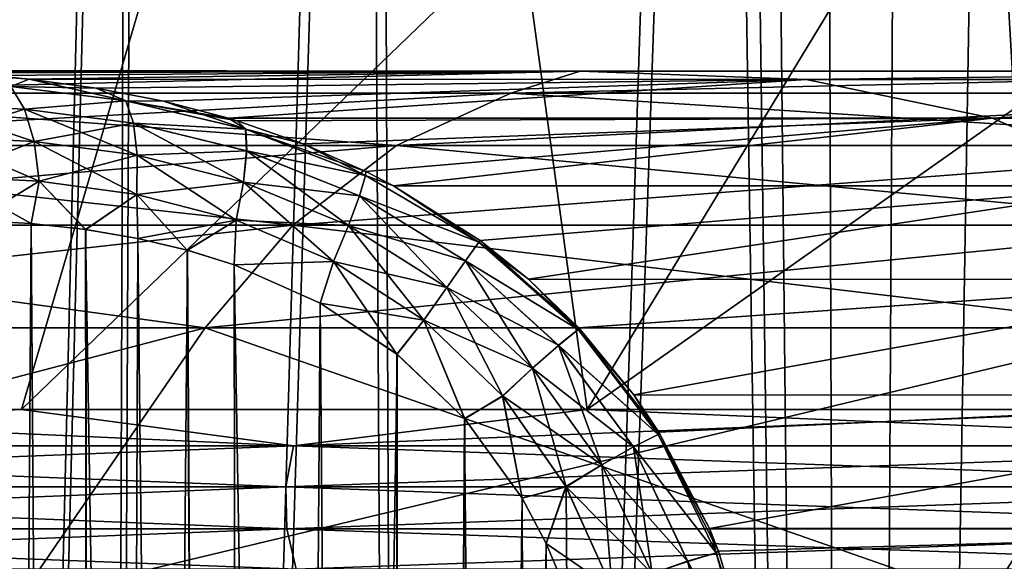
# Model space of a CAD drawing. Header units: metres. Extents: x -24 to 24, y -69 to 184.
# Tile 653 of 896: x -17.365 to -16.061, y 146.323 to 147.041. Entities that reach past the tile are written whole.
import ezdxf

# ---------------------------------------------------------------- set-up
doc = ezdxf.new("R2010")
doc.units = ezdxf.units.M
for name, color, linetype in [('604', 7, 'CONTINUOUS'), ('608', 7, 'CONTINUOUS'), ('612', 7, 'CONTINUOUS'), ('614', 7, 'CONTINUOUS'), ('619', 7, 'CONTINUOUS'), ('626', 7, 'CONTINUOUS'), ('628', 7, 'CONTINUOUS'), ('639', 7, 'CONTINUOUS'), ('640', 7, 'CONTINUOUS'), ('650', 7, 'CONTINUOUS'), ('699', 7, 'CONTINUOUS')]:
    doc.layers.add(name, color=color, linetype=linetype)

msp = doc.modelspace()

# ---------------------------------------------------------------- linework, layer by layer
at = {"layer": '604'}
for points in [[(-18.503857, 146.270871, 11.457103), (-17.119646, 146.632476, 12.928157), (-17.367795, 146.270871, 13.11555)], [(-18.239476, 146.632476, 11.293406), (-17.119646, 146.632476, 12.928157), (-18.503857, 146.270871, 11.457103)], [(-17.119646, 146.632476, -12.928157), (-18.239476, 146.632476, -11.293406), (-17.367795, 146.270871, -13.11555)], [(-16.083557, 146.270871, -14.662099), (-17.119646, 146.632476, -12.928157), (-17.367795, 146.270871, -13.11555)], [(-17.367795, 146.270871, 13.11555), (-15.853757, 146.632476, 14.452609), (-16.083557, 146.270871, 14.662099)], [(-17.119646, 146.632476, 12.928157), (-15.853757, 146.632476, 14.452609), (-17.367795, 146.270871, 13.11555)], [(-15.853757, 146.632476, -14.452609), (-17.119646, 146.632476, -12.928157), (-16.083557, 146.270871, -14.662099)], [(-14.662099, 146.270871, -16.083557), (-15.853757, 146.632476, -14.452609), (-16.083557, 146.270871, -14.662099)], [(-16.083557, 146.270871, 14.662099), (-14.452609, 146.632476, 15.853757), (-14.662099, 146.270871, 16.083557)], [(-15.853757, 146.632476, 14.452609), (-14.452609, 146.632476, 15.853757), (-16.083557, 146.270871, 14.662099)]]:
    msp.add_3dface(points, dxfattribs=at)
at = {"layer": '608'}
for points in [[(-18.74941, 146.524362, -14.158897), (-16.852308, 148.267022, -14.140765), (-18.075497, 146.524362, -15.009702)], [(-18.020628, 148.267022, -12.61818), (-16.852308, 148.267022, -14.140765), (-18.74941, 146.524362, -14.158897)], [(-18.075497, 146.524362, -15.009702), (-16.852308, 148.267022, -14.140765), (-17.36301, 146.524362, -15.828475)], [(-17.36301, 146.524362, 15.828475), (-16.852308, 148.267022, 14.140765), (-18.075497, 146.524362, 15.009702)], [(-16.852308, 148.267022, 14.140765), (-18.020628, 148.267022, 12.61818), (-18.075497, 146.524362, 15.009702)], [(-17.36301, 146.524362, -15.828475), (-15.555731, 148.267022, -15.555731), (-16.61347, 146.524362, -16.61347)], [(-16.852308, 148.267022, -14.140765), (-15.555731, 148.267022, -15.555731), (-17.36301, 146.524362, -15.828475)], [(-16.61347, 146.524362, 16.61347), (-16.852308, 148.267022, 14.140765), (-17.36301, 146.524362, 15.828475)], [(-15.555731, 148.267022, 15.555731), (-16.852308, 148.267022, 14.140765), (-16.61347, 146.524362, 16.61347)], [(-16.61347, 146.524362, -16.61347), (-14.140765, 148.267022, -16.852308), (-15.828475, 146.524362, -17.36301)], [(-15.555731, 148.267022, -15.555731), (-14.140765, 148.267022, -16.852308), (-16.61347, 146.524362, -16.61347)], [(-15.828475, 146.524362, 17.36301), (-15.555731, 148.267022, 15.555731), (-16.61347, 146.524362, 16.61347)]]:
    msp.add_3dface(points, dxfattribs=at)
at = {"layer": '612'}
for points in [[(-17.36301, 146.524362, -15.828475), (-17.002506, 146.47619, -16.25606), (-18.391241, 146.47619, -14.666525)], [(-18.075497, 146.524362, -15.009702), (-17.36301, 146.524362, -15.828475), (-18.391241, 146.47619, -14.666525)], [(-18.075497, 146.524362, 15.009702), (-18.391241, 146.47619, 14.666525), (-17.002506, 146.47619, 16.25606)], [(-17.36301, 146.524362, 15.828475), (-18.075497, 146.524362, 15.009702), (-17.002506, 146.47619, 16.25606)], [(-17.36301, 146.524362, -15.828475), (-16.61347, 146.524362, -16.61347), (-17.002506, 146.47619, -16.25606)], [(-16.61347, 146.524362, 16.61347), (-17.36301, 146.524362, 15.828475), (-17.002506, 146.47619, 16.25606)], [(-15.828475, 146.524362, -17.36301), (-15.476877, 146.47619, -17.714711), (-17.002506, 146.47619, -16.25606)], [(-16.61347, 146.524362, -16.61347), (-15.828475, 146.524362, -17.36301), (-17.002506, 146.47619, -16.25606)], [(-16.61347, 146.524362, 16.61347), (-17.002506, 146.47619, 16.25606), (-15.476877, 146.47619, 17.714711)], [(-15.828475, 146.524362, 17.36301), (-16.61347, 146.524362, 16.61347), (-15.476877, 146.47619, 17.714711)], [(-18.402081, 146.422018, 14.67517), (-17.012528, 146.422018, 16.265642), (-18.391241, 146.47619, 14.666525)], [(-17.002506, 146.47619, -16.25606), (-18.402081, 146.422018, -14.67517), (-18.391241, 146.47619, -14.666525)], [(-17.012528, 146.422018, -16.265642), (-18.402081, 146.422018, -14.67517), (-17.002506, 146.47619, -16.25606)], [(-18.391241, 146.47619, 14.666525), (-17.012528, 146.422018, 16.265642), (-17.002506, 146.47619, 16.25606)], [(-17.012528, 146.422018, 16.265642), (-15.486, 146.422018, 17.725153), (-17.002506, 146.47619, 16.25606)], [(-15.476877, 146.47619, -17.714711), (-17.012528, 146.422018, -16.265642), (-17.002506, 146.47619, -16.25606)], [(-15.486, 146.422018, -17.725153), (-17.012528, 146.422018, -16.265642), (-15.476877, 146.47619, -17.714711)], [(-17.002506, 146.47619, 16.25606), (-15.486, 146.422018, 17.725153), (-15.476877, 146.47619, 17.714711)], [(-18.402081, 146.422018, 14.67517), (-17.011318, 146.366124, 16.264485), (-17.012528, 146.422018, 16.265642)], [(-18.400772, 146.366124, 14.674126), (-17.011318, 146.366124, 16.264485), (-18.402081, 146.422018, 14.67517)], [(-17.012528, 146.422018, -16.265642), (-18.400772, 146.366124, -14.674126), (-18.402081, 146.422018, -14.67517)], [(-17.011318, 146.366124, -16.264485), (-18.400772, 146.366124, -14.674126), (-17.012528, 146.422018, -16.265642)], [(-17.012528, 146.422018, 16.265642), (-15.484898, 146.366124, 17.723892), (-15.486, 146.422018, 17.725153)], [(-17.011318, 146.366124, 16.264485), (-15.484898, 146.366124, 17.723892), (-17.012528, 146.422018, 16.265642)], [(-15.486, 146.422018, -17.725153), (-17.011318, 146.366124, -16.264485), (-17.012528, 146.422018, -16.265642)], [(-15.484898, 146.366124, -17.723892), (-17.011318, 146.366124, -16.264485), (-15.486, 146.422018, -17.725153)], [(-18.400772, 146.366124, 14.674126), (-16.99897, 146.312879, 16.25268), (-17.011318, 146.366124, 16.264485)], [(-18.387417, 146.312879, 14.663475), (-16.99897, 146.312879, 16.25268), (-18.400772, 146.366124, 14.674126)], [(-17.011318, 146.366124, -16.264485), (-18.387417, 146.312879, -14.663475), (-18.400772, 146.366124, -14.674126)], [(-16.99897, 146.312879, -16.25268), (-18.387417, 146.312879, -14.663475), (-17.011318, 146.366124, -16.264485)], [(-17.011318, 146.366124, 16.264485), (-15.473659, 146.312879, 17.711027), (-15.484898, 146.366124, 17.723892)], [(-16.99897, 146.312879, 16.25268), (-15.473659, 146.312879, 17.711027), (-17.011318, 146.366124, 16.264485)], [(-15.484898, 146.366124, -17.723892), (-16.99897, 146.312879, -16.25268), (-17.011318, 146.366124, -16.264485)], [(-15.473659, 146.312879, -17.711027), (-16.99897, 146.312879, -16.25268), (-15.484898, 146.366124, -17.723892)]]:
    msp.add_3dface(points, dxfattribs=at)
at = {"layer": '614'}
for points in [[(-16.714707, 146.943591, -12.622361), (-16.622642, 146.973102, -12.41242), (-17.80805, 146.943591, -11.026277)], [(-16.622642, 146.973102, -12.41242), (-17.673889, 146.973033, -10.866269), (-17.80805, 146.943591, -11.026277)], [(-17.80805, 146.943591, 11.026277), (-16.622638, 146.973102, 12.412426), (-16.714707, 146.943591, 12.622361)], [(-17.673901, 146.973033, 10.86626), (-16.622638, 146.973102, 12.412426), (-17.80805, 146.943591, 11.026277)], [(-17.673901, 146.973033, 10.86626), (-17.655044, 146.973468, 10.877113), (-16.622638, 146.973102, 12.412426)], [(-17.673889, 146.973033, -10.866269), (-16.622642, 146.973102, -12.41242), (-17.655055, 146.973468, -10.877109)], [(-17.655055, 146.973468, -10.877109), (-16.622642, 146.973102, -12.41242), (-17.559138, 146.973961, -10.925981)], [(-17.655044, 146.973468, 10.877113), (-17.559201, 146.973962, 10.925954), (-16.622638, 146.973102, 12.412426)], [(-17.559201, 146.973962, 10.925954), (-17.460753, 146.970848, 10.966347), (-16.622638, 146.973102, 12.412426)], [(-17.559138, 146.973961, -10.925981), (-16.622642, 146.973102, -12.41242), (-17.46064, 146.970842, -10.966389)], [(-17.460753, 146.970848, 10.966347), (-17.352651, 146.962192, 11.00081), (-16.622638, 146.973102, 12.412426)], [(-17.46064, 146.970842, -10.966389), (-16.622642, 146.973102, -12.41242), (-17.403779, 146.967038, -10.98573)], [(-17.403779, 146.967038, -10.98573), (-16.622642, 146.973102, -12.41242), (-17.352644, 146.962191, -11.000813)], [(-17.352651, 146.962192, 11.00081), (-16.323097, 146.961911, 12.474585), (-16.622638, 146.973102, 12.412426)], [(-17.352644, 146.962191, -11.000813), (-16.622642, 146.973102, -12.41242), (-16.3231, 146.961911, -12.474582)], [(-15.47876, 146.943591, -14.110755), (-15.437316, 146.973102, -13.858921), (-16.714707, 146.943591, -12.622361)], [(-15.437316, 146.973102, -13.858921), (-16.622642, 146.973102, -12.41242), (-16.714707, 146.943591, -12.622361)], [(-16.714707, 146.943591, 12.622361), (-15.437304, 146.973102, 13.858934), (-15.47876, 146.943591, 14.110755)], [(-16.622638, 146.973102, 12.412426), (-15.437304, 146.973102, 13.858934), (-16.714707, 146.943591, 12.622361)], [(-16.622642, 146.973102, -12.41242), (-15.437316, 146.973102, -13.858921), (-16.3231, 146.961911, -12.474582)], [(-16.622638, 146.973102, 12.412426), (-16.323097, 146.961911, 12.474585), (-15.437304, 146.973102, 13.858934)], [(-16.3231, 146.961911, -12.474582), (-15.437316, 146.973102, -13.858921), (-15.167742, 146.961911, -13.856348)], [(-16.323097, 146.961911, 12.474585), (-15.16774, 146.961911, 13.856351), (-15.437304, 146.973102, 13.858934)], [(-17.403781, 146.967038, 10.98573), (-17.352651, 146.962192, 11.00081), (-17.460753, 146.970848, 10.966347)], [(-17.352651, 146.962192, 11.00081), (-17.264137, 146.950232, 11.022144), (-16.323097, 146.961911, 12.474585)], [(-17.352644, 146.962191, -11.000813), (-16.3231, 146.961911, -12.474582), (-17.263982, 146.950207, -11.022175)], [(-17.264137, 146.950232, 11.022144), (-17.174977, 146.93298, 11.037889), (-16.323097, 146.961911, 12.474585)], [(-17.263982, 146.950207, -11.022175), (-16.3231, 146.961911, -12.474582), (-17.174899, 146.932963, -11.037902)], [(-17.174977, 146.93298, 11.037889), (-17.088822, 146.910554, 11.047976), (-16.323097, 146.961911, 12.474585)], [(-17.174899, 146.932963, -11.037902), (-16.3231, 146.961911, -12.474582), (-17.088824, 146.910554, -11.047975)], [(-17.088824, 146.910554, -11.047975), (-16.3231, 146.961911, -12.474582), (-16.07631, 146.910474, -12.475142)], [(-17.088822, 146.910554, 11.047976), (-16.076301, 146.910474, 12.475154), (-16.323097, 146.961911, 12.474585)], [(-16.3231, 146.961911, -12.474582), (-15.167742, 146.961911, -13.856348), (-16.07631, 146.910474, -12.475142)], [(-16.323097, 146.961911, 12.474585), (-16.076301, 146.910474, 12.475154), (-15.16774, 146.961911, 13.856351)], [(-16.07631, 146.910474, -12.475142), (-15.167742, 146.961911, -13.856348), (-14.944549, 146.910474, -13.81077)], [(-16.076301, 146.910474, 12.475154), (-14.944537, 146.910474, 13.810783), (-15.16774, 146.961911, 13.856351)], [(-17.969327, 146.874581, 11.126136), (-16.714707, 146.943591, 12.622361), (-16.866083, 146.874581, 12.736674)], [(-17.80805, 146.943591, 11.026277), (-16.714707, 146.943591, 12.622361), (-17.969327, 146.874581, 11.126136)], [(-16.866083, 146.874581, -12.736674), (-17.80805, 146.943591, -11.026277), (-17.969327, 146.874581, -11.126136)], [(-16.714707, 146.943591, -12.622361), (-17.80805, 146.943591, -11.026277), (-16.866083, 146.874581, -12.736674)], [(-16.866083, 146.874581, 12.736674), (-15.47876, 146.943591, 14.110755), (-15.618943, 146.874581, 14.238548)], [(-16.714707, 146.943591, 12.622361), (-15.47876, 146.943591, 14.110755), (-16.866083, 146.874581, 12.736674)], [(-15.618943, 146.874581, -14.238548), (-16.714707, 146.943591, -12.622361), (-16.866083, 146.874581, -12.736674)], [(-15.47876, 146.943591, -14.110755), (-16.714707, 146.943591, -12.622361), (-15.618943, 146.874581, -14.238548)], [(-17.088824, 146.910554, -11.047975), (-16.07631, 146.910474, -12.475142), (-17.077258, 146.907063, -11.048959)], [(-17.088822, 146.910554, 11.047976), (-17.077416, 146.907112, 11.048945), (-16.076301, 146.910474, 12.475154)], [(-17.077416, 146.907112, 11.048945), (-16.989857, 146.876574, 11.053677), (-16.076301, 146.910474, 12.475154)], [(-17.077258, 146.907063, -11.048959), (-16.07631, 146.910474, -12.475142), (-16.989707, 146.876514, -11.053678)], [(-16.989857, 146.876574, 11.053677), (-16.906754, 146.839956, 11.053813), (-16.076301, 146.910474, 12.475154)], [(-16.989707, 146.876514, -11.053678), (-16.07631, 146.910474, -12.475142), (-16.906623, 146.839893, -11.053814)], [(-16.906754, 146.839956, 11.053813), (-16.870235, 146.821134, 11.052566), (-16.076301, 146.910474, 12.475154)], [(-16.906623, 146.839893, -11.053814), (-16.07631, 146.910474, -12.475142), (-16.870229, 146.82113, -11.052565)], [(-16.870235, 146.821134, 11.052566), (-15.87225, 146.820886, 12.442659), (-16.076301, 146.910474, 12.475154)], [(-16.870229, 146.82113, -11.052565), (-16.07631, 146.910474, -12.475142), (-15.872244, 146.820886, -12.442667)], [(-16.07631, 146.910474, -12.475142), (-14.944549, 146.910474, -13.81077), (-15.872244, 146.820886, -12.442667)], [(-16.076301, 146.910474, 12.475154), (-15.87225, 146.820886, 12.442659), (-14.944537, 146.910474, 13.810783)], [(-18.115536, 146.768882, 11.216665), (-16.866083, 146.874581, 12.736674), (-17.003315, 146.768882, 12.840307)], [(-17.969327, 146.874581, 11.126136), (-16.866083, 146.874581, 12.736674), (-18.115536, 146.768882, 11.216665)], [(-17.003315, 146.768882, -12.840307), (-17.969327, 146.874581, -11.126136), (-18.115536, 146.768882, -11.216665)], [(-16.866083, 146.874581, -12.736674), (-17.969327, 146.874581, -11.126136), (-17.003315, 146.768882, -12.840307)], [(-17.003315, 146.768882, 12.840307), (-15.618943, 146.874581, 14.238548), (-15.746027, 146.768882, 14.354401)], [(-16.866083, 146.874581, 12.736674), (-15.618943, 146.874581, 14.238548), (-17.003315, 146.768882, 12.840307)], [(-15.746027, 146.768882, -14.354401), (-16.866083, 146.874581, -12.736674), (-17.003315, 146.768882, -12.840307)], [(-15.618943, 146.874581, -14.238548), (-16.866083, 146.874581, -12.736674), (-15.746027, 146.768882, -14.354401)], [(-16.870235, 146.821134, 11.052566), (-16.755082, 146.748439, 11.043495), (-15.87225, 146.820886, 12.442659)], [(-16.870229, 146.82113, -11.052565), (-15.872244, 146.820886, -12.442667), (-16.755002, 146.74838, -11.043486)], [(-16.755082, 146.748439, 11.043495), (-16.691223, 146.697262, 11.035136), (-15.87225, 146.820886, 12.442659)], [(-16.755002, 146.74838, -11.043486), (-15.872244, 146.820886, -12.442667), (-16.691219, 146.697259, -11.035136)], [(-16.691223, 146.697262, 11.035136), (-15.704878, 146.696797, 12.397923), (-15.87225, 146.820886, 12.442659)], [(-16.691219, 146.697259, -11.035136), (-15.872244, 146.820886, -12.442667), (-15.704877, 146.696797, -12.397924)], [(-18.239476, 146.632476, -11.293406), (-17.119646, 146.632476, -12.928157), (-18.115536, 146.768882, -11.216665)], [(-18.239476, 146.632476, 11.293406), (-18.115536, 146.768882, 11.216665), (-17.003315, 146.768882, 12.840307)], [(-17.119646, 146.632476, 12.928157), (-18.239476, 146.632476, 11.293406), (-17.003315, 146.768882, 12.840307)], [(-17.119646, 146.632476, -12.928157), (-17.003315, 146.768882, -12.840307), (-18.115536, 146.768882, -11.216665)], [(-17.119646, 146.632476, -12.928157), (-15.853757, 146.632476, -14.452609), (-17.003315, 146.768882, -12.840307)], [(-17.119646, 146.632476, 12.928157), (-17.003315, 146.768882, 12.840307), (-15.746027, 146.768882, 14.354401)], [(-15.853757, 146.632476, 14.452609), (-17.119646, 146.632476, 12.928157), (-15.746027, 146.768882, 14.354401)], [(-15.853757, 146.632476, -14.452609), (-15.746027, 146.768882, -14.354401), (-17.003315, 146.768882, -12.840307)], [(-16.691223, 146.697262, 11.035136), (-16.624661, 146.632824, 11.023907), (-15.704878, 146.696797, 12.397923)], [(-16.691219, 146.697259, -11.035136), (-15.704877, 146.696797, -12.397924), (-16.624651, 146.632812, -11.023902)], [(-16.624661, 146.632824, 11.023907), (-16.551428, 146.543736, 11.008543), (-15.704878, 146.696797, 12.397923)], [(-16.624651, 146.632812, -11.023902), (-15.704877, 146.696797, -12.397924), (-16.551424, 146.543731, -11.008542)], [(-16.551428, 146.543736, 11.008543), (-15.469957, 146.543265, 12.482197), (-15.704878, 146.696797, 12.397923)], [(-16.551424, 146.543731, -11.008542), (-15.704877, 146.696797, -12.397924), (-15.469957, 146.543265, -12.482197)], [(-16.551428, 146.543736, 11.008543), (-16.518272, 146.494471, 11.000534), (-15.469957, 146.543265, 12.482197)], [(-16.551424, 146.543731, -11.008542), (-15.469957, 146.543265, -12.482197), (-16.518292, 146.494504, -11.000539)], [(-16.518292, 146.494504, -11.000539), (-15.469957, 146.543265, -12.482197), (-16.451451, 146.366805, -10.982291)], [(-16.518272, 146.494471, 11.000534), (-16.451443, 146.366787, 10.982288), (-15.469957, 146.543265, 12.482197)], [(-16.451451, 146.366805, -10.982291), (-15.469957, 146.543265, -12.482197), (-15.376844, 146.366544, -12.442235)], [(-16.451443, 146.366787, 10.982288), (-15.376845, 146.366544, 12.442233), (-15.469957, 146.543265, 12.482197)], [(-16.451451, 146.366805, -10.982291), (-15.376844, 146.366544, -12.442235), (-16.439171, 146.336762, -10.978614)], [(-16.451443, 146.366787, 10.982288), (-16.439138, 146.336678, 10.978604), (-15.376845, 146.366544, 12.442233)], [(-16.439171, 146.336762, -10.978614), (-15.376844, 146.366544, -12.442235), (-16.391793, 146.173857, -10.963269)], [(-16.439138, 146.336678, 10.978604), (-16.391794, 146.173866, 10.963271), (-15.376845, 146.366544, 12.442233)], [(-16.391794, 146.173866, 10.963271), (-15.321114, 146.173834, 12.415612), (-15.376845, 146.366544, 12.442233)], [(-16.391793, 146.173857, -10.963269), (-15.376844, 146.366544, -12.442235), (-15.321113, 146.173834, -12.415614)]]:
    msp.add_3dface(points, dxfattribs=at)
at = {"layer": '619'}
for points in [[(-17.371361, 149.969917, -0.790075), (-17.515251, 137.9, -1.725102), (-17.217913, 149.969917, -2.435545)], [(-17.515251, 137.9, -1.725102), (-17.261821, 137.9, -3.43359), (-17.217913, 149.969917, -2.435545)], [(-17.207605, 149.969917, 2.507339), (-17.515251, 137.9, 1.725102), (-17.367914, 149.969917, 0.862533)], [(-17.261821, 137.9, 3.43359), (-17.515251, 137.9, 1.725102), (-17.207605, 149.969917, 2.507339)], [(-17.217913, 149.969917, -2.435545), (-17.261821, 137.9, -3.43359), (-16.908956, 149.969917, -4.059017)], [(-17.261821, 137.9, -3.43359), (-16.84215, 137.9, -5.10901), (-16.908956, 149.969917, -4.059017)], [(-16.89187, 149.969917, 4.129545), (-17.261821, 137.9, 3.43359), (-17.207605, 149.969917, 2.507339)], [(-16.84215, 137.9, 5.10901), (-17.261821, 137.9, 3.43359), (-16.89187, 149.969917, 4.129545)], [(-16.908956, 149.969917, -4.059017), (-16.84215, 137.9, -5.10901), (-16.447281, 149.969917, -5.645826)], [(-16.423604, 149.969917, 5.714337), (-16.84215, 137.9, 5.10901), (-16.89187, 149.969917, 4.129545)], [(-16.84215, 137.9, -5.10901), (-16.26028, 137.9, -6.735228), (-16.447281, 149.969917, -5.645826)], [(-16.26028, 137.9, 6.735228), (-16.84215, 137.9, 5.10901), (-16.423604, 149.969917, 5.714337)], [(-16.447281, 149.969917, -5.645826), (-16.26028, 137.9, -6.735228), (-16.3799, 149.27211, -5.874611)], [(-15.806961, 149.969917, 7.247647), (-16.26028, 137.9, 6.735228), (-16.423604, 149.969917, 5.714337)], [(-15.521814, 137.9, 8.296583), (-16.26028, 137.9, 6.735228), (-15.806961, 149.969917, 7.247647)], [(-16.3799, 149.27211, -5.874611), (-16.26028, 137.9, -6.735228), (-16.297765, 148.680785, -6.128162)], [(-16.297765, 148.680785, -6.128162), (-16.26028, 137.9, -6.735228), (-16.202594, 148.180539, -6.399345)], [(-16.202594, 148.180539, -6.399345), (-16.26028, 137.9, -6.735228), (-16.095573, 147.75843, -6.683183)], [(-16.26028, 137.9, -6.735228), (-15.521814, 137.9, -8.296583), (-16.095573, 147.75843, -6.683183)], [(-16.095573, 147.75843, -6.683183), (-15.521814, 137.9, -8.296583), (-15.97743, 147.403851, -6.976383)]]:
    msp.add_3dface(points, dxfattribs=at)
at = {"layer": '626'}
for points in [[(-16.76435, 151.049827, -11.232208), (-13.924362, 146.327484, -10.522157), (-15.6995, 151.049928, -12.678091)], [(-16.60918, 150.726317, -11.128243), (-13.924362, 146.327484, -10.522157), (-16.76435, 151.049827, -11.232208)], [(-16.454035, 150.402857, -11.024295), (-13.924362, 146.327484, -10.522157), (-16.60918, 150.726317, -11.128243)], [(-13.924362, 146.327484, -10.522157), (-16.454035, 150.402857, -11.024295), (-15.586166, 148.220868, -10.051228)]]:
    msp.add_3dface(points, dxfattribs=at)
at = {"layer": '628'}
for points in [[(-17.342807, 150.696875, -8.843307), (-15.708892, 146.865724, -7.583303), (-17.209349, 150.569801, -9.412753)], [(-15.848503, 147.108394, -7.276879), (-15.708892, 146.865724, -7.583303), (-17.342807, 150.696875, -8.843307)], [(-17.209349, 150.569801, -9.412753), (-15.396144, 146.520905, -8.212463), (-17.014193, 150.476668, -9.971146)], [(-15.5582, 146.670876, -7.895369), (-15.396144, 146.520905, -8.212463), (-17.209349, 150.569801, -9.412753)], [(-15.708892, 146.865724, -7.583303), (-15.5582, 146.670876, -7.895369), (-17.209349, 150.569801, -9.412753)], [(-17.014193, 150.476668, -9.971146), (-15.222054, 146.413888, -8.53464), (-16.761278, 150.420406, -10.510172)], [(-15.396144, 146.520905, -8.212463), (-15.222054, 146.413888, -8.53464), (-17.014193, 150.476668, -9.971146)], [(-14.835539, 146.327483, -9.192956), (-15.586166, 148.220868, -10.051228), (-16.761278, 150.420406, -10.510172)], [(-15.035486, 146.349295, -8.861405), (-14.835539, 146.327483, -9.192956), (-16.761278, 150.420406, -10.510172)], [(-15.222054, 146.413888, -8.53464), (-15.035486, 146.349295, -8.861405), (-16.761278, 150.420406, -10.510172)]]:
    msp.add_3dface(points, dxfattribs=at)
at = {"layer": '639'}
for points in [[(-17.258704, 133.601745, 10.726168), (-17.501405, 146.775826, 10.731007), (-17.439784, 133.601745, 10.633947)], [(-17.425282, 146.774939, 10.775538), (-17.501405, 146.775826, 10.731007), (-17.258704, 133.601745, 10.726168)], [(-17.350398, 146.770784, 10.812257), (-17.425282, 146.774939, 10.775538), (-17.258704, 133.601745, 10.726168)], [(-17.278066, 146.762954, 10.84171), (-17.350398, 146.770784, 10.812257), (-17.258704, 133.601745, 10.726168)], [(-17.063417, 133.601745, 10.78211), (-17.278066, 146.762954, 10.84171), (-17.258704, 133.601745, 10.726168)], [(-17.20898, 146.751274, 10.86475), (-17.278066, 146.762954, 10.84171), (-17.063417, 133.601745, 10.78211)], [(-17.143403, 146.735698, 10.882291), (-17.20898, 146.751274, 10.86475), (-17.063417, 133.601745, 10.78211)], [(-17.081333, 146.716215, 10.895182), (-17.143403, 146.735698, 10.882291), (-17.063417, 133.601745, 10.78211)], [(-16.861069, 133.601745, 10.799755), (-17.081333, 146.716215, 10.895182), (-17.063417, 133.601745, 10.78211)], [(-16.967192, 146.665366, 10.909822), (-17.081333, 146.716215, 10.895182), (-16.861069, 133.601745, 10.799755)], [(-16.865419, 146.597909, 10.913202), (-16.967192, 146.665366, 10.909822), (-16.861069, 133.601745, 10.799755)], [(-16.775772, 146.512302, 10.908623), (-16.865419, 146.597909, 10.913202), (-16.861069, 133.601745, 10.799755)], [(-16.659046, 133.601745, 10.778458), (-16.775772, 146.512302, 10.908623), (-16.861069, 133.601745, 10.799755)], [(-16.699662, 146.406998, 10.899004), (-16.775772, 146.512302, 10.908623), (-16.659046, 133.601745, 10.778458)], [(-16.667623, 146.34685, 10.893289), (-16.699662, 146.406998, 10.899004), (-16.659046, 133.601745, 10.778458)], [(-16.640236, 146.281903, 10.887553), (-16.667623, 146.34685, 10.893289), (-16.659046, 133.601745, 10.778458)]]:
    msp.add_3dface(points, dxfattribs=at)
at = {"layer": '640'}
for points in [[(-17.425188, 146.774936, -10.775589), (-17.350264, 146.770774, -10.812317), (-17.439784, 133.601745, -10.633947)], [(-17.439784, 133.601745, -10.633947), (-17.350264, 146.770774, -10.812317), (-17.258704, 133.601745, -10.726168)], [(-17.350264, 146.770774, -10.812317), (-17.277909, 146.762932, -10.841768), (-17.258704, 133.601745, -10.726168)], [(-17.277909, 146.762932, -10.841768), (-17.208818, 146.751242, -10.864798), (-17.258704, 133.601745, -10.726168)], [(-17.208818, 146.751242, -10.864798), (-17.143242, 146.735654, -10.882329), (-17.258704, 133.601745, -10.726168)], [(-17.258704, 133.601745, -10.726168), (-17.143242, 146.735654, -10.882329), (-17.063417, 133.601745, -10.78211)], [(-17.143242, 146.735654, -10.882329), (-17.081182, 146.716161, -10.895209), (-17.063417, 133.601745, -10.78211)], [(-17.081182, 146.716161, -10.895209), (-16.96706, 146.665294, -10.909833), (-17.063417, 133.601745, -10.78211)], [(-16.96706, 146.665294, -10.909833), (-16.865314, 146.597824, -10.913201), (-17.063417, 133.601745, -10.78211)], [(-17.063417, 133.601745, -10.78211), (-16.865314, 146.597824, -10.913201), (-16.861069, 133.601745, -10.799755)], [(-16.865314, 146.597824, -10.913201), (-16.775694, 146.512209, -10.908616), (-16.861069, 133.601745, -10.799755)], [(-16.775694, 146.512209, -10.908616), (-16.69963, 146.406943, -10.898999), (-16.861069, 133.601745, -10.799755)], [(-16.69963, 146.406943, -10.898999), (-16.667594, 146.346789, -10.893284), (-16.861069, 133.601745, -10.799755)], [(-16.667594, 146.346789, -10.893284), (-16.640215, 146.281849, -10.887548), (-16.861069, 133.601745, -10.799755)]]:
    msp.add_3dface(points, dxfattribs=at)
at = {"layer": '650'}
for points in [[(-17.352651, 146.962192, 11.00081), (-17.403781, 146.967038, 10.98573), (-17.377196, 146.952585, 10.935647)], [(-17.22477, 146.933554, 10.989417), (-17.352651, 146.962192, 11.00081), (-17.377196, 146.952585, 10.935647)], [(-17.264137, 146.950232, 11.022144), (-17.352651, 146.962192, 11.00081), (-17.22477, 146.933554, 10.989417)], [(-17.359084, 146.922746, 10.888801), (-17.377196, 146.952585, 10.935647), (-17.494357, 146.928952, 10.821333)], [(-17.22477, 146.933554, 10.989417), (-17.377196, 146.952585, 10.935647), (-17.359084, 146.922746, 10.888801)], [(-17.174977, 146.93298, 11.037889), (-17.264137, 146.950232, 11.022144), (-17.22477, 146.933554, 10.989417)], [(-17.214569, 146.90402, 10.940055), (-17.22477, 146.933554, 10.989417), (-17.359084, 146.922746, 10.888801)], [(-17.065842, 146.896067, 11.024227), (-17.22477, 146.933554, 10.989417), (-17.214569, 146.90402, 10.940055)], [(-17.065842, 146.896067, 11.024227), (-17.174977, 146.93298, 11.037889), (-17.22477, 146.933554, 10.989417)], [(-17.088822, 146.910554, 11.047976), (-17.174977, 146.93298, 11.037889), (-17.065842, 146.896067, 11.024227)], [(-17.346116, 146.879714, 10.851478), (-17.494357, 146.928952, 10.821333), (-17.475002, 146.885818, 10.787015)], [(-17.359084, 146.922746, 10.888801), (-17.494357, 146.928952, 10.821333), (-17.346116, 146.879714, 10.851478)], [(-17.209521, 146.861425, 10.900392), (-17.359084, 146.922746, 10.888801), (-17.346116, 146.879714, 10.851478)], [(-17.214569, 146.90402, 10.940055), (-17.359084, 146.922746, 10.888801), (-17.209521, 146.861425, 10.900392)], [(-17.077416, 146.907112, 11.048945), (-17.088822, 146.910554, 11.047976), (-17.065842, 146.896067, 11.024227)], [(-16.989857, 146.876574, 11.053677), (-17.077416, 146.907112, 11.048945), (-17.065842, 146.896067, 11.024227)], [(-17.068846, 146.825856, 10.932456), (-17.214569, 146.90402, 10.940055), (-17.209521, 146.861425, 10.900392)], [(-17.064552, 146.867321, 10.973385), (-17.214569, 146.90402, 10.940055), (-17.068846, 146.825856, 10.932456)], [(-17.064552, 146.867321, 10.973385), (-17.065842, 146.896067, 11.024227), (-17.214569, 146.90402, 10.940055)], [(-16.906936, 146.834728, 11.039209), (-17.065842, 146.896067, 11.024227), (-17.064552, 146.867321, 10.973385)], [(-16.906936, 146.834728, 11.039209), (-16.989857, 146.876574, 11.053677), (-17.065842, 146.896067, 11.024227)], [(-17.339398, 146.827161, 10.826863), (-17.475002, 146.885818, 10.787015), (-17.462818, 146.83314, 10.764891)], [(-17.346116, 146.879714, 10.851478), (-17.475002, 146.885818, 10.787015), (-17.339398, 146.827161, 10.826863)], [(-17.210058, 146.809405, 10.873812), (-17.346116, 146.879714, 10.851478), (-17.339398, 146.827161, 10.826863)], [(-17.209521, 146.861425, 10.900392), (-17.346116, 146.879714, 10.851478), (-17.210058, 146.809405, 10.873812)], [(-16.906754, 146.839956, 11.053813), (-16.989857, 146.876574, 11.053677), (-16.906936, 146.834728, 11.039209)], [(-17.078357, 146.775211, 10.904932), (-17.209521, 146.861425, 10.900392), (-17.210058, 146.809405, 10.873812)], [(-17.068846, 146.825856, 10.932456), (-17.209521, 146.861425, 10.900392), (-17.078357, 146.775211, 10.904932)], [(-16.929714, 146.768349, 10.947365), (-17.064552, 146.867321, 10.973385), (-17.068846, 146.825856, 10.932456)], [(-16.915137, 146.807556, 10.988147), (-17.064552, 146.867321, 10.973385), (-16.929714, 146.768349, 10.947365)], [(-16.915137, 146.807556, 10.988147), (-16.906936, 146.834728, 11.039209), (-17.064552, 146.867321, 10.973385)], [(-17.350398, 146.770784, 10.812257), (-17.339398, 146.827161, 10.826863), (-17.462818, 146.83314, 10.764891)], [(-17.425282, 146.774939, 10.775538), (-17.350398, 146.770784, 10.812257), (-17.462818, 146.83314, 10.764891)], [(-16.756999, 146.74612, 11.035915), (-16.906936, 146.834728, 11.039209), (-16.915137, 146.807556, 10.988147)], [(-16.870235, 146.821134, 11.052566), (-16.906754, 146.839956, 11.053813), (-16.906936, 146.834728, 11.039209)], [(-16.756999, 146.74612, 11.035915), (-16.870235, 146.821134, 11.052566), (-16.906936, 146.834728, 11.039209)], [(-17.350398, 146.770784, 10.812257), (-17.278066, 146.762954, 10.84171), (-17.339398, 146.827161, 10.826863)], [(-17.278066, 146.762954, 10.84171), (-17.210058, 146.809405, 10.873812), (-17.339398, 146.827161, 10.826863)], [(-16.949423, 146.720451, 10.920343), (-17.068846, 146.825856, 10.932456), (-17.078357, 146.775211, 10.904932)], [(-16.929714, 146.768349, 10.947365), (-17.068846, 146.825856, 10.932456), (-16.949423, 146.720451, 10.920343)], [(-16.755082, 146.748439, 11.043495), (-16.870235, 146.821134, 11.052566), (-16.756999, 146.74612, 11.035915)], [(-17.278066, 146.762954, 10.84171), (-17.20898, 146.751274, 10.86475), (-17.210058, 146.809405, 10.873812)], [(-17.143403, 146.735698, 10.882291), (-17.078357, 146.775211, 10.904932), (-17.210058, 146.809405, 10.873812)], [(-17.20898, 146.751274, 10.86475), (-17.143403, 146.735698, 10.882291), (-17.210058, 146.809405, 10.873812)], [(-16.799471, 146.686071, 10.946748), (-16.915137, 146.807556, 10.988147), (-16.929714, 146.768349, 10.947365)], [(-16.77455, 146.72155, 10.985903), (-16.915137, 146.807556, 10.988147), (-16.799471, 146.686071, 10.946748)], [(-16.77455, 146.72155, 10.985903), (-16.756999, 146.74612, 11.035915), (-16.915137, 146.807556, 10.988147)], [(-17.143403, 146.735698, 10.882291), (-17.081333, 146.716215, 10.895182), (-17.078357, 146.775211, 10.904932)], [(-17.081333, 146.716215, 10.895182), (-16.949423, 146.720451, 10.920343), (-17.078357, 146.775211, 10.904932)], [(-16.829636, 146.642711, 10.921791), (-16.929714, 146.768349, 10.947365), (-16.949423, 146.720451, 10.920343)], [(-16.799471, 146.686071, 10.946748), (-16.929714, 146.768349, 10.947365), (-16.829636, 146.642711, 10.921791)], [(-16.625445, 146.630363, 11.018999), (-16.756999, 146.74612, 11.035915), (-16.77455, 146.72155, 10.985903)], [(-16.625445, 146.630363, 11.018999), (-16.755082, 146.748439, 11.043495), (-16.756999, 146.74612, 11.035915)], [(-16.691223, 146.697262, 11.035136), (-16.755082, 146.748439, 11.043495), (-16.625445, 146.630363, 11.018999)], [(-17.081333, 146.716215, 10.895182), (-16.967192, 146.665366, 10.909822), (-16.949423, 146.720451, 10.920343)], [(-16.967192, 146.665366, 10.909822), (-16.865419, 146.597909, 10.913202), (-16.949423, 146.720451, 10.920343)], [(-16.865419, 146.597909, 10.913202), (-16.829636, 146.642711, 10.921791), (-16.949423, 146.720451, 10.920343)], [(-16.685657, 146.579243, 10.934608), (-16.77455, 146.72155, 10.985903), (-16.799471, 146.686071, 10.946748)], [(-16.651376, 146.609463, 10.971002), (-16.77455, 146.72155, 10.985903), (-16.685657, 146.579243, 10.934608)], [(-16.651376, 146.609463, 10.971002), (-16.625445, 146.630363, 11.018999), (-16.77455, 146.72155, 10.985903)], [(-16.725362, 146.542282, 10.912922), (-16.799471, 146.686071, 10.946748), (-16.829636, 146.642711, 10.921791)], [(-16.685657, 146.579243, 10.934608), (-16.799471, 146.686071, 10.946748), (-16.725362, 146.542282, 10.912922)], [(-16.624661, 146.632824, 11.023907), (-16.691223, 146.697262, 11.035136), (-16.625445, 146.630363, 11.018999)], [(-16.865419, 146.597909, 10.913202), (-16.775772, 146.512302, 10.908623), (-16.829636, 146.642711, 10.921791)], [(-16.775772, 146.512302, 10.908623), (-16.725362, 146.542282, 10.912922), (-16.829636, 146.642711, 10.921791)], [(-16.551428, 146.543736, 11.008543), (-16.624661, 146.632824, 11.023907), (-16.625445, 146.630363, 11.018999)], [(-16.519442, 146.491175, 10.995334), (-16.625445, 146.630363, 11.018999), (-16.651376, 146.609463, 10.971002)], [(-16.519442, 146.491175, 10.995334), (-16.551428, 146.543736, 11.008543), (-16.625445, 146.630363, 11.018999)], [(-16.593987, 146.451135, 10.916591), (-16.651376, 146.609463, 10.971002), (-16.685657, 146.579243, 10.934608)], [(-16.552142, 146.474829, 10.949766), (-16.651376, 146.609463, 10.971002), (-16.593987, 146.451135, 10.916591)], [(-16.552142, 146.474829, 10.949766), (-16.519442, 146.491175, 10.995334), (-16.651376, 146.609463, 10.971002)], [(-16.641406, 146.422115, 10.89864), (-16.685657, 146.579243, 10.934608), (-16.725362, 146.542282, 10.912922)], [(-16.593987, 146.451135, 10.916591), (-16.685657, 146.579243, 10.934608), (-16.641406, 146.422115, 10.89864)], [(-16.775772, 146.512302, 10.908623), (-16.699662, 146.406998, 10.899004), (-16.725362, 146.542282, 10.912922)], [(-16.699662, 146.406998, 10.899004), (-16.641406, 146.422115, 10.89864), (-16.725362, 146.542282, 10.912922)], [(-16.518272, 146.494471, 11.000534), (-16.551428, 146.543736, 11.008543), (-16.519442, 146.491175, 10.995334)], [(-16.442628, 146.334308, 10.972013), (-16.519442, 146.491175, 10.995334), (-16.552142, 146.474829, 10.949766)], [(-16.451443, 146.366787, 10.982288), (-16.518272, 146.494471, 11.000534), (-16.519442, 146.491175, 10.995334)], [(-16.442628, 146.334308, 10.972013), (-16.451443, 146.366787, 10.982288), (-16.519442, 146.491175, 10.995334)], [(-16.527443, 146.306809, 10.898455), (-16.552142, 146.474829, 10.949766), (-16.593987, 146.451135, 10.916591)], [(-16.480192, 146.323116, 10.928692), (-16.552142, 146.474829, 10.949766), (-16.527443, 146.306809, 10.898455)], [(-16.480192, 146.323116, 10.928692), (-16.442628, 146.334308, 10.972013), (-16.552142, 146.474829, 10.949766)], [(-16.580351, 146.286777, 10.883881), (-16.593987, 146.451135, 10.916591), (-16.641406, 146.422115, 10.89864)], [(-16.527443, 146.306809, 10.898455), (-16.593987, 146.451135, 10.916591), (-16.580351, 146.286777, 10.883881)], [(-16.699662, 146.406998, 10.899004), (-16.667623, 146.34685, 10.893289), (-16.641406, 146.422115, 10.89864)], [(-16.667623, 146.34685, 10.893289), (-16.640236, 146.281903, 10.887553), (-16.641406, 146.422115, 10.89864)], [(-16.640236, 146.281903, 10.887553), (-16.580351, 146.286777, 10.883881), (-16.641406, 146.422115, 10.89864)], [(-16.439138, 146.336678, 10.978604), (-16.451443, 146.366787, 10.982288), (-16.442628, 146.334308, 10.972013)], [(-16.395907, 146.165886, 10.954687), (-16.442628, 146.334308, 10.972013), (-16.480192, 146.323116, 10.928692)], [(-16.391794, 146.173866, 10.963271), (-16.439138, 146.336678, 10.978604), (-16.442628, 146.334308, 10.972013)], [(-16.395907, 146.165886, 10.954687), (-16.391794, 146.173866, 10.963271), (-16.442628, 146.334308, 10.972013)]]:
    msp.add_3dface(points, dxfattribs=at)
at = {"layer": '699'}
for points in [[(-17.403779, 146.967038, -10.98573), (-17.352644, 146.962191, -11.000813), (-17.377313, 146.952596, -10.935595)], [(-17.352644, 146.962191, -11.000813), (-17.263982, 146.950207, -11.022175), (-17.377313, 146.952596, -10.935595)], [(-17.494455, 146.928955, -10.821277), (-17.377313, 146.952596, -10.935595), (-17.359205, 146.922758, -10.888748)], [(-17.377313, 146.952596, -10.935595), (-17.224907, 146.933578, -10.989376), (-17.359205, 146.922758, -10.888748)], [(-17.377313, 146.952596, -10.935595), (-17.263982, 146.950207, -11.022175), (-17.224907, 146.933578, -10.989376)], [(-17.263982, 146.950207, -11.022175), (-17.174899, 146.932963, -11.037902), (-17.224907, 146.933578, -10.989376)], [(-17.359205, 146.922758, -10.888748), (-17.224907, 146.933578, -10.989376), (-17.214708, 146.904046, -10.940013)], [(-17.224907, 146.933578, -10.989376), (-17.065989, 146.896113, -11.024204), (-17.214708, 146.904046, -10.940013)], [(-17.224907, 146.933578, -10.989376), (-17.077258, 146.907063, -11.048959), (-17.065989, 146.896113, -11.024204)], [(-17.088824, 146.910554, -11.047975), (-17.077258, 146.907063, -11.048959), (-17.224907, 146.933578, -10.989376)], [(-17.174899, 146.932963, -11.037902), (-17.088824, 146.910554, -11.047975), (-17.224907, 146.933578, -10.989376)], [(-17.494455, 146.928955, -10.821277), (-17.359205, 146.922758, -10.888748), (-17.475099, 146.885821, -10.786959)], [(-17.475099, 146.885821, -10.786959), (-17.359205, 146.922758, -10.888748), (-17.346233, 146.879726, -10.851427)], [(-17.359205, 146.922758, -10.888748), (-17.214708, 146.904046, -10.940013), (-17.346233, 146.879726, -10.851427)], [(-17.077258, 146.907063, -11.048959), (-16.989707, 146.876514, -11.053678), (-17.065989, 146.896113, -11.024204)], [(-17.346233, 146.879726, -10.851427), (-17.214708, 146.904046, -10.940013), (-17.209655, 146.861451, -10.900351)], [(-17.214708, 146.904046, -10.940013), (-17.0647, 146.867368, -10.973361), (-17.209655, 146.861451, -10.900351)], [(-17.214708, 146.904046, -10.940013), (-17.065989, 146.896113, -11.024204), (-17.0647, 146.867368, -10.973361)], [(-17.065989, 146.896113, -11.024204), (-16.907077, 146.834801, -11.039206), (-17.0647, 146.867368, -10.973361)], [(-17.065989, 146.896113, -11.024204), (-16.906623, 146.839893, -11.053814), (-16.907077, 146.834801, -11.039206)], [(-16.989707, 146.876514, -11.053678), (-16.906623, 146.839893, -11.053814), (-17.065989, 146.896113, -11.024204)], [(-17.475099, 146.885821, -10.786959), (-17.346233, 146.879726, -10.851427), (-17.462908, 146.833142, -10.764838)], [(-17.462908, 146.833142, -10.764838), (-17.346233, 146.879726, -10.851427), (-17.339507, 146.827171, -10.826815)], [(-17.346233, 146.879726, -10.851427), (-17.209655, 146.861451, -10.900351), (-17.339507, 146.827171, -10.826815)], [(-17.339507, 146.827171, -10.826815), (-17.209655, 146.861451, -10.900351), (-17.210181, 146.809429, -10.873773)], [(-17.209655, 146.861451, -10.900351), (-17.068988, 146.825903, -10.932432), (-17.210181, 146.809429, -10.873773)], [(-17.209655, 146.861451, -10.900351), (-17.0647, 146.867368, -10.973361), (-17.068988, 146.825903, -10.932432)], [(-17.0647, 146.867368, -10.973361), (-16.915278, 146.807631, -10.988143), (-17.068988, 146.825903, -10.932432)], [(-17.0647, 146.867368, -10.973361), (-16.907077, 146.834801, -11.039206), (-16.915278, 146.807631, -10.988143)], [(-17.425188, 146.774936, -10.775589), (-17.462908, 146.833142, -10.764838), (-17.339507, 146.827171, -10.826815)], [(-16.907077, 146.834801, -11.039206), (-16.757118, 146.746207, -11.035925), (-16.915278, 146.807631, -10.988143)], [(-16.906623, 146.839893, -11.053814), (-16.870229, 146.82113, -11.052565), (-16.907077, 146.834801, -11.039206)], [(-16.907077, 146.834801, -11.039206), (-16.870229, 146.82113, -11.052565), (-16.757118, 146.746207, -11.035925)], [(-17.350264, 146.770774, -10.812317), (-17.425188, 146.774936, -10.775589), (-17.339507, 146.827171, -10.826815)], [(-17.277909, 146.762932, -10.841768), (-17.350264, 146.770774, -10.812317), (-17.339507, 146.827171, -10.826815)], [(-17.277909, 146.762932, -10.841768), (-17.339507, 146.827171, -10.826815), (-17.210181, 146.809429, -10.873773)], [(-17.210181, 146.809429, -10.873773), (-17.068988, 146.825903, -10.932432), (-17.078485, 146.775255, -10.90491)], [(-17.068988, 146.825903, -10.932432), (-16.929848, 146.768422, -10.94736), (-17.078485, 146.775255, -10.90491)], [(-17.068988, 146.825903, -10.932432), (-16.915278, 146.807631, -10.988143), (-16.929848, 146.768422, -10.94736)], [(-16.870229, 146.82113, -11.052565), (-16.755002, 146.74838, -11.043486), (-16.757118, 146.746207, -11.035925)], [(-17.208818, 146.751242, -10.864798), (-17.277909, 146.762932, -10.841768), (-17.210181, 146.809429, -10.873773)], [(-17.208818, 146.751242, -10.864798), (-17.210181, 146.809429, -10.873773), (-17.078485, 146.775255, -10.90491)], [(-16.915278, 146.807631, -10.988143), (-16.774669, 146.72164, -10.985912), (-16.929848, 146.768422, -10.94736)], [(-16.915278, 146.807631, -10.988143), (-16.757118, 146.746207, -11.035925), (-16.774669, 146.72164, -10.985912)], [(-17.143242, 146.735654, -10.882329), (-17.208818, 146.751242, -10.864798), (-17.078485, 146.775255, -10.90491)], [(-17.081182, 146.716161, -10.895209), (-17.143242, 146.735654, -10.882329), (-17.078485, 146.775255, -10.90491)], [(-17.081182, 146.716161, -10.895209), (-17.078485, 146.775255, -10.90491), (-16.949543, 146.720518, -10.920337)], [(-17.078485, 146.775255, -10.90491), (-16.929848, 146.768422, -10.94736), (-16.949543, 146.720518, -10.920337)], [(-16.929848, 146.768422, -10.94736), (-16.799584, 146.686159, -10.946755), (-16.949543, 146.720518, -10.920337)], [(-16.929848, 146.768422, -10.94736), (-16.774669, 146.72164, -10.985912), (-16.799584, 146.686159, -10.946755)], [(-16.757118, 146.746207, -11.035925), (-16.625534, 146.630452, -11.019015), (-16.774669, 146.72164, -10.985912)], [(-16.755002, 146.74838, -11.043486), (-16.691219, 146.697259, -11.035136), (-16.757118, 146.746207, -11.035925)], [(-16.757118, 146.746207, -11.035925), (-16.624651, 146.632812, -11.023902), (-16.625534, 146.630452, -11.019015)], [(-16.691219, 146.697259, -11.035136), (-16.624651, 146.632812, -11.023902), (-16.757118, 146.746207, -11.035925)], [(-16.96706, 146.665294, -10.909833), (-17.081182, 146.716161, -10.895209), (-16.949543, 146.720518, -10.920337)], [(-16.96706, 146.665294, -10.909833), (-16.949543, 146.720518, -10.920337), (-16.829737, 146.642792, -10.921795)], [(-16.949543, 146.720518, -10.920337), (-16.799584, 146.686159, -10.946755), (-16.829737, 146.642792, -10.921795)], [(-16.774669, 146.72164, -10.985912), (-16.651466, 146.609556, -10.971017), (-16.799584, 146.686159, -10.946755)], [(-16.774669, 146.72164, -10.985912), (-16.625534, 146.630452, -11.019015), (-16.651466, 146.609556, -10.971017)], [(-16.799584, 146.686159, -10.946755), (-16.685742, 146.579334, -10.934621), (-16.829737, 146.642792, -10.921795)], [(-16.799584, 146.686159, -10.946755), (-16.651466, 146.609556, -10.971017), (-16.685742, 146.579334, -10.934621)], [(-16.865314, 146.597824, -10.913201), (-16.96706, 146.665294, -10.909833), (-16.829737, 146.642792, -10.921795)], [(-16.775694, 146.512209, -10.908616), (-16.865314, 146.597824, -10.913201), (-16.829737, 146.642792, -10.921795)], [(-16.829737, 146.642792, -10.921795), (-16.685742, 146.579334, -10.934621), (-16.725438, 146.542366, -10.912932)], [(-16.775694, 146.512209, -10.908616), (-16.829737, 146.642792, -10.921795), (-16.725438, 146.542366, -10.912932)], [(-16.624651, 146.632812, -11.023902), (-16.551424, 146.543731, -11.008542), (-16.625534, 146.630452, -11.019015)], [(-16.625534, 146.630452, -11.019015), (-16.519496, 146.491261, -10.995348), (-16.651466, 146.609556, -10.971017)], [(-16.625534, 146.630452, -11.019015), (-16.518292, 146.494504, -11.000539), (-16.519496, 146.491261, -10.995348)], [(-16.551424, 146.543731, -11.008542), (-16.518292, 146.494504, -11.000539), (-16.625534, 146.630452, -11.019015)], [(-16.651466, 146.609556, -10.971017), (-16.552198, 146.47492, -10.94978), (-16.685742, 146.579334, -10.934621)], [(-16.651466, 146.609556, -10.971017), (-16.519496, 146.491261, -10.995348), (-16.552198, 146.47492, -10.94978)], [(-16.685742, 146.579334, -10.934621), (-16.59404, 146.451225, -10.916604), (-16.725438, 146.542366, -10.912932)], [(-16.685742, 146.579334, -10.934621), (-16.552198, 146.47492, -10.94978), (-16.59404, 146.451225, -10.916604)], [(-16.69963, 146.406943, -10.898999), (-16.775694, 146.512209, -10.908616), (-16.725438, 146.542366, -10.912932)], [(-16.725438, 146.542366, -10.912932), (-16.59404, 146.451225, -10.916604), (-16.641453, 146.422197, -10.89865)], [(-16.69963, 146.406943, -10.898999), (-16.725438, 146.542366, -10.912932), (-16.641453, 146.422197, -10.89865)], [(-16.519496, 146.491261, -10.995348), (-16.442656, 146.334384, -10.972021), (-16.552198, 146.47492, -10.94978)], [(-16.518292, 146.494504, -11.000539), (-16.451451, 146.366805, -10.982291), (-16.519496, 146.491261, -10.995348)], [(-16.519496, 146.491261, -10.995348), (-16.439171, 146.336762, -10.978614), (-16.442656, 146.334384, -10.972021)], [(-16.451451, 146.366805, -10.982291), (-16.439171, 146.336762, -10.978614), (-16.519496, 146.491261, -10.995348)], [(-16.552198, 146.47492, -10.94978), (-16.480221, 146.323199, -10.928701), (-16.59404, 146.451225, -10.916604)], [(-16.552198, 146.47492, -10.94978), (-16.442656, 146.334384, -10.972021), (-16.480221, 146.323199, -10.928701)], [(-16.59404, 146.451225, -10.916604), (-16.527472, 146.306891, -10.898463), (-16.641453, 146.422197, -10.89865)], [(-16.59404, 146.451225, -10.916604), (-16.480221, 146.323199, -10.928701), (-16.527472, 146.306891, -10.898463)], [(-16.667594, 146.346789, -10.893284), (-16.69963, 146.406943, -10.898999), (-16.641453, 146.422197, -10.89865)], [(-16.667594, 146.346789, -10.893284), (-16.641453, 146.422197, -10.89865), (-16.580376, 146.286851, -10.883887)], [(-16.641453, 146.422197, -10.89865), (-16.527472, 146.306891, -10.898463), (-16.580376, 146.286851, -10.883887)], [(-16.640215, 146.281849, -10.887548), (-16.667594, 146.346789, -10.893284), (-16.580376, 146.286851, -10.883887)], [(-16.442656, 146.334384, -10.972021), (-16.395921, 146.165934, -10.954693), (-16.480221, 146.323199, -10.928701)], [(-16.439171, 146.336762, -10.978614), (-16.391793, 146.173857, -10.963269), (-16.442656, 146.334384, -10.972021)], [(-16.442656, 146.334384, -10.972021), (-16.391793, 146.173857, -10.963269), (-16.395921, 146.165934, -10.954693)], [(-16.480221, 146.323199, -10.928701), (-16.436413, 146.160249, -10.912968), (-16.527472, 146.306891, -10.898463)], [(-16.480221, 146.323199, -10.928701), (-16.395921, 146.165934, -10.954693), (-16.436413, 146.160249, -10.912968)]]:
    msp.add_3dface(points, dxfattribs=at)

doc.saveas('drawing.dxf')
